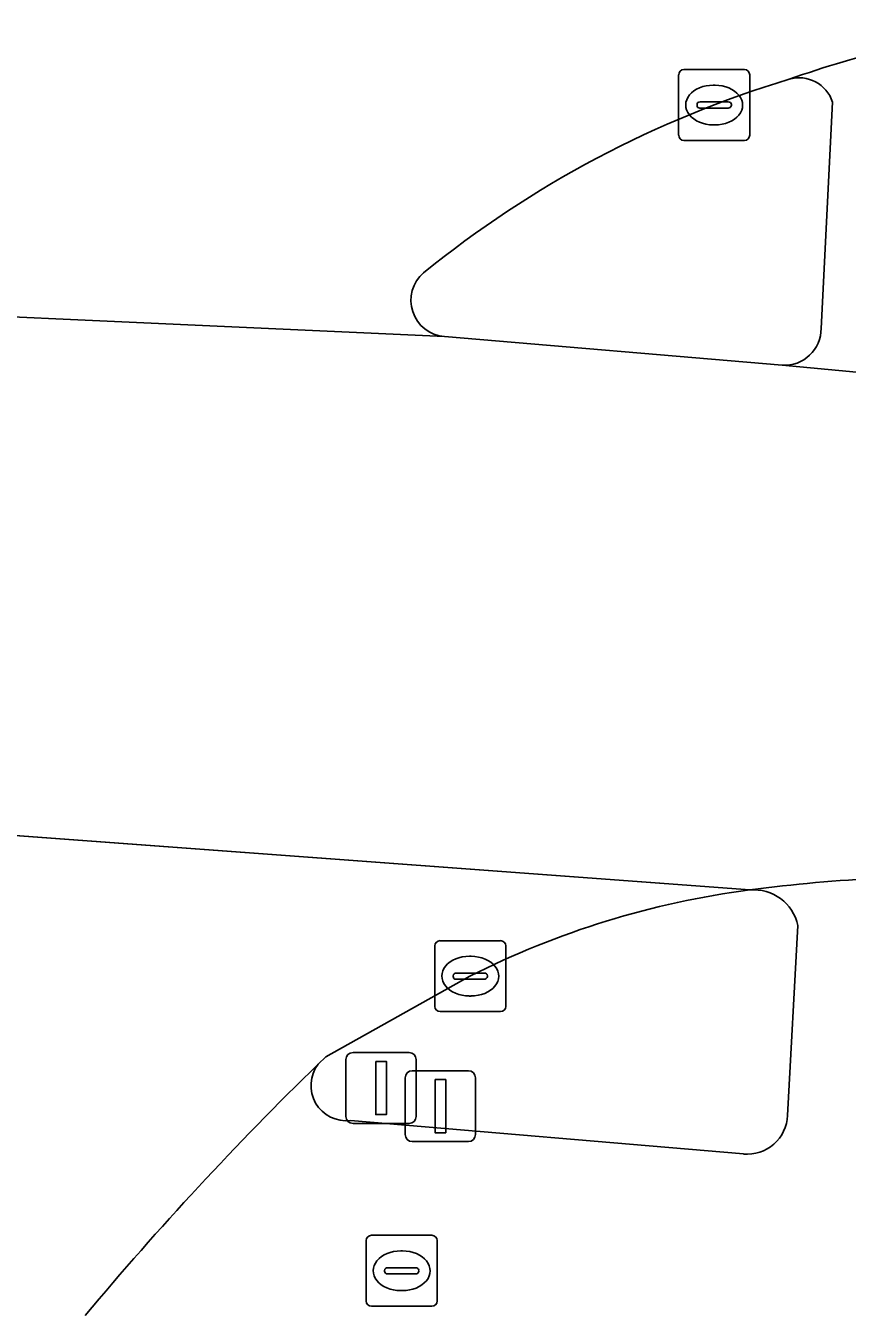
# Model space of a CAD drawing. Extents: x 161848 to 162726, y 385382 to 386521.
# Drawn here: x 161983.38 to 161994.95, y 386485.46 to 386503.63 of the extents above; entities that cross this region are included whole.
import ezdxf

# ---------------------------------------------------------------- set-up
doc = ezdxf.new("R2010")
doc.units = 0
for name, color, linetype in [('IMGEO_Drukknoppaal', 7, 'Continuous'), ('IMGEO_Fietspad_gesloten', 7, 'Continuous'), ('IMGEO_Kolk', 7, 'Continuous'), ('IMGEO_OVBaan_gesloten', 7, 'Continuous'), ('IMGEO_Rijbaan_regionaal_gesloten', 7, 'Continuous'), ('IMGEO_Rioolput', 7, 'Continuous'), ('IMGEO_Verkeerseiland_gesloten', 7, 'Continuous'), ('IMGEO_Verkeersregelinstallatiepaal', 7, 'Continuous')]:
    doc.layers.add(name, color=color, linetype=linetype)

msp = doc.modelspace()

# ---------------------------------------------------------------- linework, layer by layer
at = {"layer": 'IMGEO_Drukknoppaal'}
for p, q in [((161988.723, 386488.004), (161988.723, 386488.804)), ((161988.723, 386488.804), (161988.723, 386488.004)), ((161988.823, 386488.904), (161989.613, 386488.904)), ((161989.613, 386488.904), (161988.823, 386488.904)), ((161989.713, 386488.804), (161989.713, 386488.004)), ((161989.713, 386488.004), (161989.713, 386488.804)), ((161989.613, 386487.904), (161988.823, 386487.904)), ((161988.823, 386487.904), (161989.613, 386487.904))]:
    msp.add_line(p, q, dxfattribs=at)
msp.add_lwpolyline([(161989.143, 386488.779), (161989.293, 386488.779), (161989.293, 386488.029), (161989.143, 386488.029), (161989.143, 386488.779)], dxfattribs=at)
for centre, start, end in [((161988.823, 386488.804), 90, 180), ((161988.823, 386488.804), 90, 180), ((161989.613, 386488.804), 0, 90), ((161989.613, 386488.804), 360, 90), ((161988.823, 386488.004), 180, 270), ((161988.823, 386488.004), 180, 270), ((161989.613, 386488.004), 270, 0), ((161989.613, 386488.004), 270, 0)]:
    msp.add_arc(centre, 0.1, start, end, dxfattribs=at)
at = {"layer": 'IMGEO_Fietspad_gesloten'}
for points in [[(161994.745, 386502.558), (161994.584, 386499.367)], [(161994.037, 386498.849), (161997.577, 386498.514)], [(161994.257, 386490.952), (161994.11, 386488.274)], [(161993.49, 386487.73), (161987.951, 386488.202)]]:
    msp.add_lwpolyline(points, dxfattribs=at)
for centre, radius, start, end in [((161999.442, 386487.79), 15.996, 97.9361, 109.3782), ((161994.272, 386502.401), 0.499, 18.3921, 106.029), ((161994.066, 386499.366), 0.518, 266.8082, 0.0722), ((161996.372, 386470.725), 20.914, 87.4835, 97.6712), ((161993.635, 386490.818), 0.636, 12.13, 94.9744), ((162020.116, 386455.48), 46.77, 134.2259, 140.1406), ((161987.89, 386488.695), 0.496, 142.7642, 277.0363), ((161993.542, 386488.296), 0.569, 264.7756, 357.7531)]:
    msp.add_arc(centre, radius, start, end, dxfattribs=at)
at = {"layer": 'IMGEO_Kolk'}
for p, q in [((161992.576, 386502.09), (161992.576, 386502.942)), ((161992.651, 386503.016), (161993.503, 386503.016)), ((161993.577, 386502.942), (161993.577, 386502.09)), ((161993.064, 386502.796), (161993.089, 386502.796)), ((161992.878, 386502.559), (161993.276, 386502.559)), ((161992.835, 386502.51), (161992.835, 386502.522)), ((161993.273, 386502.473), (161992.875, 386502.473)), ((161993.319, 386502.522), (161993.319, 386502.51)), ((161993.087, 386502.236), (161993.062, 386502.236)), ((161993.503, 386502.016), (161992.651, 386502.016)), ((161989.139, 386489.811), (161989.139, 386490.663)), ((161989.214, 386490.737), (161990.066, 386490.737)), ((161990.14, 386490.663), (161990.14, 386489.811)), ((161989.627, 386490.517), (161989.652, 386490.517)), ((161989.398, 386490.231), (161989.398, 386490.243)), ((161989.836, 386490.194), (161989.438, 386490.194)), ((161989.441, 386490.28), (161989.839, 386490.28)), ((161989.882, 386490.243), (161989.882, 386490.231)), ((161989.65, 386489.957), (161989.625, 386489.957)), ((161990.066, 386489.737), (161989.214, 386489.737))]:
    msp.add_line(p, q, dxfattribs=at)
for points in [[(161992.576, 386502.09), (161992.576, 386502.942)], [(161992.651, 386503.016), (161993.503, 386503.016)], [(161993.577, 386502.942), (161993.577, 386502.09)], [(161993.503, 386502.016), (161992.651, 386502.016)], [(161989.139, 386489.811), (161989.139, 386490.663)], [(161989.214, 386490.737), (161990.066, 386490.737)], [(161990.14, 386490.663), (161990.14, 386489.811)], [(161990.066, 386489.737), (161989.214, 386489.737)]]:
    msp.add_lwpolyline(points, dxfattribs=at)
for centre, radius, start, end in [((161992.653, 386502.94), 0.0765, 91.552, 178.448), ((161992.653, 386502.94), 0.0765, 91.552, 178.448), ((161993.501, 386502.94), 0.0765, 1.552, 88.448), ((161993.501, 386502.94), 0.0765, 1.552, 88.448), ((161992.875, 386502.519), 0.0403, 85.8775, 175.7526), ((161993.28, 386502.521), 0.0386, 1.7309, 96.639), ((161992.872, 386502.509), 0.0366, 178.938, 274.7102), ((161993.276, 386502.516), 0.043, 264.8664, 352.4533), ((161992.653, 386502.092), 0.0765, 181.552, 268.448), ((161992.653, 386502.092), 0.0765, 181.552, 268.448), ((161993.501, 386502.092), 0.0765, 271.552, 358.448), ((161993.501, 386502.092), 0.0765, 271.552, 358.448), ((161989.216, 386490.661), 0.0765, 91.552, 178.448), ((161989.216, 386490.661), 0.0765, 91.552, 178.448), ((161990.064, 386490.661), 0.0765, 1.552, 88.448), ((161990.064, 386490.661), 0.0765, 1.552, 88.448), ((161989.438, 386490.24), 0.0403, 85.8775, 175.7526), ((161989.435, 386490.23), 0.0366, 178.938, 274.7102), ((161989.839, 386490.237), 0.043, 264.8664, 352.4533), ((161989.843, 386490.242), 0.0386, 1.7309, 96.639), ((161989.216, 386489.813), 0.0765, 181.552, 268.448), ((161989.216, 386489.813), 0.0765, 181.552, 268.448), ((161990.064, 386489.813), 0.0765, 271.552, 358.448), ((161990.064, 386489.813), 0.0765, 271.552, 358.448)]:
    msp.add_arc(centre, radius, start, end, dxfattribs=at)
for centre, major_axis, ratio, start_param, end_param in [((161993.063, 386502.516), (-0.387, 0.002), 0.722429, 4.712389, 7.853982), ((161993.088, 386502.516), (-0.39, 0.002), 0.717154, 1.570796, 4.712389), ((161989.626, 386490.237), (-0.387, 0.002), 0.722429, 4.712389, 7.853982), ((161989.651, 386490.237), (-0.39, 0.002), 0.717154, 1.570796, 4.712389)]:
    msp.add_ellipse(centre, major_axis=major_axis, ratio=ratio, start_param=start_param, end_param=end_param, dxfattribs=at)
at = {"layer": 'IMGEO_OVBaan_gesloten'}
for points in [[(162003.619, 386498.001), (162000.118, 386498.299), (161997.577, 386498.514), (161994.037, 386498.849), (161989.276, 386499.251), (161977.909, 386499.768), (161975.853, 386499.851), (161966.707, 386500.22), (161966.118, 386493.615), (161976.202, 386493.274)], [(161976.618, 386492.709), (161993.58, 386491.452)]]:
    msp.add_lwpolyline(points, dxfattribs=at)
msp.add_arc((161996.372, 386470.725), 20.914, 87.4835, 97.6712, dxfattribs=at)
at = {"layer": 'IMGEO_Rijbaan_regionaal_gesloten'}
for points in [[(161977.909, 386499.768), (161989.276, 386499.251)], [(161993.58, 386491.452), (161976.618, 386492.709), (161976.283, 386491.15), (161975.456, 386487.669), (161974.721, 386484.57), (161971.905, 386472.535), (161954.689, 386399.739), (161936.869, 386324.951), (161936.834, 386323.495), (161939.798, 386323.155), (161943.653, 386322.891), (161947.451, 386339.292), (161950.938, 386353.566), (161953.069, 386362.288), (161953.101, 386362.424), (161955.222, 386371.543), (161955.342, 386372.06), (161956.546, 386377.133), (161961.777, 386399.176), (161974.573, 386453.141)], [(161987.495, 386488.995), (161987.603, 386489.1), (161989.635, 386490.235)]]:
    msp.add_lwpolyline(points, dxfattribs=at)
for centre, radius, start, end in [((161999.442, 386487.79), 15.996, 97.9361, 109.3782), ((161998.468, 386488.466), 15.051, 106.7348, 129.0679), ((161989.317, 386499.763), 0.513, 130.7186, 265.4248), ((161995.121, 386479.455), 12.095, 97.3182, 116.9709), ((162020.116, 386455.48), 46.77, 134.2259, 140.1406)]:
    msp.add_arc(centre, radius, start, end, dxfattribs=at)
at = {"layer": 'IMGEO_Rioolput'}
for p, q in [((161988.247, 386486.584), (161989.099, 386486.584)), ((161988.172, 386485.658), (161988.172, 386486.51)), ((161989.173, 386486.51), (161989.173, 386485.658)), ((161988.66, 386486.364), (161988.685, 386486.364)), ((161988.431, 386486.078), (161988.431, 386486.09)), ((161988.869, 386486.041), (161988.471, 386486.041)), ((161988.474, 386486.127), (161988.872, 386486.127)), ((161988.915, 386486.09), (161988.915, 386486.078)), ((161988.683, 386485.804), (161988.658, 386485.804)), ((161989.099, 386485.584), (161988.247, 386485.584))]:
    msp.add_line(p, q, dxfattribs=at)
for points in [[(161988.247, 386486.584), (161989.099, 386486.584)], [(161988.172, 386485.658), (161988.172, 386486.51)], [(161989.173, 386486.51), (161989.173, 386485.658)], [(161989.099, 386485.584), (161988.247, 386485.584)]]:
    msp.add_lwpolyline(points, dxfattribs=at)
for centre, radius, start, end in [((161988.249, 386486.508), 0.0765, 91.552, 178.448), ((161988.249, 386486.508), 0.0765, 91.552, 178.448), ((161989.097, 386486.508), 0.0765, 1.552, 88.448), ((161989.097, 386486.508), 0.0765, 1.552, 88.448), ((161988.471, 386486.087), 0.0403, 85.8775, 175.7526), ((161988.468, 386486.077), 0.0366, 178.938, 274.7102), ((161988.872, 386486.084), 0.043, 264.8664, 352.4533), ((161988.876, 386486.089), 0.0386, 1.7309, 96.639), ((161988.249, 386485.66), 0.0765, 181.552, 268.448), ((161988.249, 386485.66), 0.0765, 181.552, 268.448), ((161989.097, 386485.66), 0.0765, 271.552, 358.448), ((161989.097, 386485.66), 0.0765, 271.552, 358.448)]:
    msp.add_arc(centre, radius, start, end, dxfattribs=at)
for centre, major_axis, ratio, start_param, end_param in [((161988.659, 386486.084), (-0.387, 0.002), 0.722429, 4.712389, 7.853982), ((161988.684, 386486.084), (-0.39, 0.002), 0.717154, 1.570796, 4.712389)]:
    msp.add_ellipse(centre, major_axis=major_axis, ratio=ratio, start_param=start_param, end_param=end_param, dxfattribs=at)
at = {"layer": 'IMGEO_Verkeerseiland_gesloten'}
for points in [[(161994.584, 386499.367), (161994.745, 386502.558)], [(161989.276, 386499.251), (161994.037, 386498.849)], [(161994.11, 386488.274), (161994.257, 386490.952)], [(161989.635, 386490.235), (161987.603, 386489.1), (161987.495, 386488.995)], [(161987.951, 386488.202), (161993.49, 386487.73)]]:
    msp.add_lwpolyline(points, dxfattribs=at)
for centre, radius, start, end in [((161998.468, 386488.466), 15.051, 106.7348, 129.0679), ((161994.272, 386502.401), 0.499, 18.3921, 106.029), ((161989.317, 386499.763), 0.513, 130.7186, 265.4248), ((161994.066, 386499.366), 0.518, 266.8082, 0.0722), ((161995.121, 386479.455), 12.095, 97.3182, 116.9709), ((161993.635, 386490.818), 0.636, 12.13, 94.9744), ((161987.89, 386488.695), 0.496, 142.7642, 277.0363), ((161993.542, 386488.296), 0.569, 264.7756, 357.7531)]:
    msp.add_arc(centre, radius, start, end, dxfattribs=at)
at = {"layer": 'IMGEO_Verkeersregelinstallatiepaal'}
for p, q in [((161987.987, 386489.16), (161988.777, 386489.16)), ((161988.777, 386489.16), (161987.987, 386489.16)), ((161987.887, 386488.26), (161987.887, 386489.06)), ((161987.887, 386489.06), (161987.887, 386488.26)), ((161988.877, 386489.06), (161988.877, 386488.26)), ((161988.877, 386488.26), (161988.877, 386489.06)), ((161988.777, 386488.16), (161987.987, 386488.16)), ((161987.987, 386488.16), (161988.777, 386488.16))]:
    msp.add_line(p, q, dxfattribs=at)
msp.add_lwpolyline([(161988.307, 386489.035), (161988.457, 386489.035), (161988.457, 386488.285), (161988.307, 386488.285), (161988.307, 386489.035)], dxfattribs=at)
for centre, start, end in [((161987.987, 386489.06), 90, 180), ((161987.987, 386489.06), 90, 180), ((161988.777, 386489.06), 0, 90), ((161988.777, 386489.06), 360, 90), ((161987.987, 386488.26), 180, 270), ((161987.987, 386488.26), 180, 270), ((161988.777, 386488.26), 270, 0), ((161988.777, 386488.26), 270, 0)]:
    msp.add_arc(centre, 0.1, start, end, dxfattribs=at)

doc.saveas('drawing.dxf')
